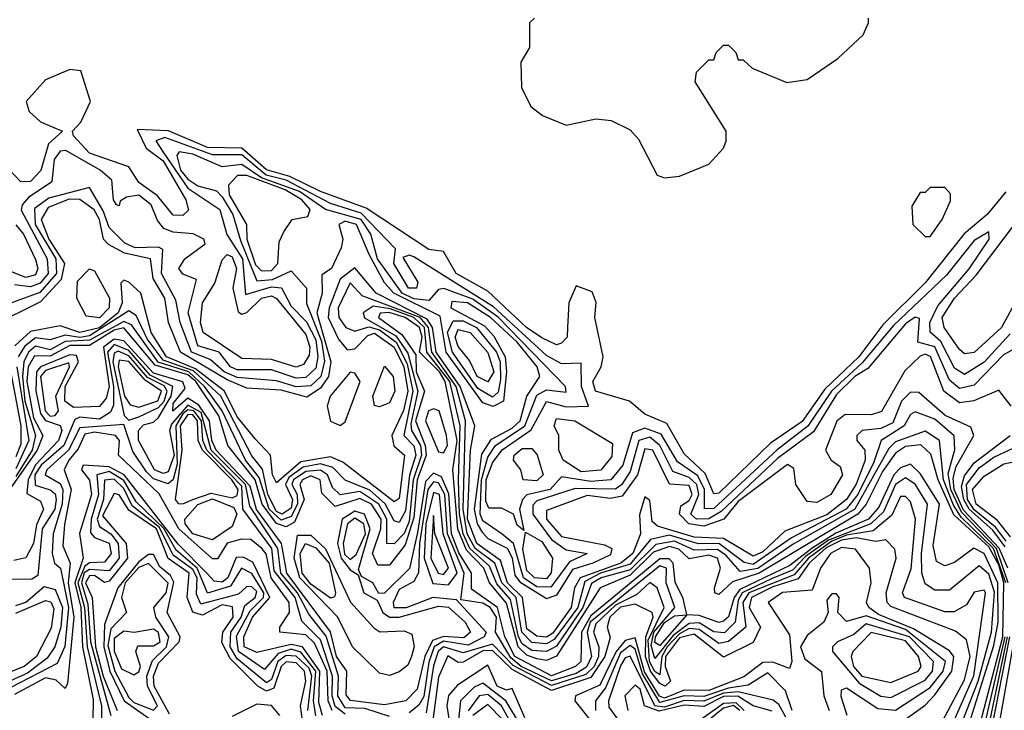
# Model space of a CAD drawing. Extents: x 2889633 to 3052318, y 540750 to 918690.
# Tile 562 of 656: x 2984213 to 2986216, y 835966 to 837372. Entities that reach past the tile are written whole.
import ezdxf

# ---------------------------------------------------------------- set-up
doc = ezdxf.new("R2010")
doc.units = 0

msp = doc.modelspace()

# ---------------------------------------------------------------- linework, layer by layer
at = {"layer": '0CON02XD'}
for points in [[(2985260, 837375), (2985250, 837365), (2985250, 837315), (2985232.5, 837285), (2985233.6, 837233.6), (2985252.5, 837195), (2985276.4, 837176.4), (2985325, 837156.7), (2985385, 837170), (2985416.4, 837166.4), (2985455, 837147.5), (2985471.7, 837128.3), (2985510, 837055), (2985525, 837050)], [(2985525, 837050), (2985555, 837053.3), (2985615, 837077.5), (2985645, 837110), (2985650, 837125), (2985650, 837145), (2985587.5, 837245), (2985590, 837265), (2985615, 837290), (2985625, 837290), (2985630, 837305), (2985645, 837320), (2985655, 837320), (2985670, 837305), (2985675, 837290), (2985685, 837290), (2985703, 837273), (2985773.8, 837243.8), (2985815, 837250), (2985877.3, 837292.7), (2985929.3, 837340.7), (2985940, 837365), (2985940, 837375)], [(2986219.1, 837020.9), (2986181.2, 836975), (2986134.2, 836935.8), (2986055, 836836.2), (2985969.3, 836750.7), (2985920, 836685), (2985850.7, 836619.3), (2985805, 836553.3), (2985740.5, 836509.5), (2985635, 836407.5), (2985625, 836406.2), (2985607.7, 836447.7), (2985565, 836488), (2985529.4, 836549.4), (2985485, 836568.8), (2985453.3, 836595), (2985384.3, 836615), (2985379.2, 836635), (2985396.2, 836665), (2985400, 836685), (2985383.3, 836765), (2985385.9, 836795.9), (2985377.7, 836817.7), (2985345, 836830), (2985330, 836795), (2985327.5, 836745), (2985326.7, 836725), (2985315, 836713.3), (2985305, 836710), (2985275, 836724), (2985244, 836745), (2985165, 836818.8), (2985101.2, 836855), (2985075, 836900), (2985045, 836904), (2984917.9, 836987.9), (2984825, 837021.8), (2984762.7, 837052.7), (2984715, 837066.2), (2984665, 837110), (2984595, 837111.6), (2984515.3, 837145.3), (2984451.7, 837148.3), (2984470, 837110), (2984505, 837084.3), (2984550.8, 837005), (2984556.2, 836983.8), (2984545, 836973.3), (2984525, 836973.8), (2984493.1, 837013.1), (2984455, 837040), (2984435, 837072), (2984355, 837100), (2984322.5, 837135), (2984320, 837145), (2984337, 837163), (2984356.7, 837205), (2984337.5, 837267.5), (2984315, 837270), (2984265, 837249.2), (2984226.2, 837205), (2984232, 837185), (2984255, 837163.8), (2984300, 837145), (2984271.3, 837118.7), (2984255.5, 837064.5), (2984235, 837042.5), (2984215, 837041.2), (2984169.1, 837089.1)], [(2985193.1, 836376.9), (2985167.1, 836377.1), (2985161.5, 836391.5), (2985162.1, 836435), (2985175, 836469.2), (2985194.2, 836495.8), (2985253.4, 836536.6), (2985285, 836594), (2985325, 836583.5), (2985370, 836585), (2985355.6, 836625), (2985355, 836672.5), (2985315, 836670.8), (2985285, 836687.8), (2985176.9, 836786.9), (2985015, 836888.8), (2985005, 836892.5), (2984992.5, 836887.5), (2985023, 836837), (2985020, 836825), (2985004.2, 836825), (2984973.8, 836875), (2984977.5, 836905), (2984907.8, 836977.8), (2984845, 836997.7), (2984755, 837044.7), (2984714.4, 837055), (2984665, 837096.7), (2984605, 837096.7), (2984508.2, 837131.8), (2984490, 837125), (2984505, 837101.8), (2984555, 837028.5), (2984620, 836985), (2984634.3, 836934.3), (2984666.3, 836885), (2984672.4, 836812.4), (2984725, 836827.5), (2984745.5, 836825.5), (2984765, 836788.6), (2984796.2, 836756.2), (2984815, 836720), (2984819.6, 836685), (2984815, 836662), (2984795, 836643.3), (2984775, 836641.5), (2984725, 836658.9), (2984655, 836658.5), (2984641.4, 836665), (2984618.6, 836695), (2984575, 836707.5), (2984555.6, 836775), (2984572.5, 836842.5), (2984545, 836853.3), (2984536.7, 836865), (2984548.8, 836885), (2984590, 836915), (2984587.5, 836925), (2984565.7, 836935.7), (2984525, 836938.9), (2984506.4, 836946.4), (2984492.9, 836962.9), (2984480, 836995), (2984455, 837014.3), (2984430, 837010), (2984417.5, 837002.5), (2984415, 836992.5), (2984410, 836995), (2984403.8, 837005), (2984400, 837045), (2984376.2, 837065), (2984306.7, 837105), (2984295, 837104.2), (2984283, 837087), (2984278.3, 837041.7), (2984230.6, 837009.4), (2984217.5, 836995), (2984215.9, 836984.1), (2984268.5, 836885), (2984270.5, 836855), (2984254.3, 836835), (2984235, 836827.7), (2984201.9, 836831.9)], [(2986235, 836700), (2986215, 836690), (2986155, 836627.5), (2986125, 836620.8), (2986105, 836638), (2986075, 836705.6), (2986040, 836715), (2986043.3, 836763.3), (2986035, 836765.8), (2986015, 836752.2), (2985938.2, 836661.8), (2985911.9, 836645), (2985875, 836608.5), (2985827.7, 836532.3), (2985755, 836478.2), (2985639.8, 836370.2), (2985615, 836355.4), (2985590, 836355), (2985578.1, 836365), (2985594.7, 836405), (2985590.7, 836425), (2985575, 836439.6), (2985541.9, 836451.9), (2985515.5, 836505), (2985495, 836521.8), (2985472.7, 836515), (2985455, 836452), (2985438.1, 836425), (2985425, 836415.6), (2985343.1, 836416.9), (2985265, 836391.9), (2985256.6, 836383.4), (2985256.7, 836365), (2985295, 836313.1), (2985325, 836292.5), (2985367.5, 836285), (2985331.8, 836268.2), (2985293.8, 836216.2), (2985265, 836216.9), (2985237.9, 836235), (2985217.5, 836305), (2985194.5, 836324.5), (2985155, 836351.4), (2985150, 836365), (2985152.3, 836435), (2985165, 836480.8), (2985181.1, 836505), (2985240.4, 836545), (2985265, 836607.1), (2985285, 836617.8), (2985325, 836613.3), (2985323.3, 836625), (2985186.2, 836766.2), (2985135, 836802.4), (2985075.8, 836824.2), (2985065, 836822), (2985045, 836800), (2985015, 836803.2), (2984990.9, 836815), (2984940.8, 836885), (2984927.3, 836935), (2984907.5, 836965), (2984835.3, 836985.3), (2984781.8, 837021.8), (2984705, 837049.8), (2984665, 837076.9), (2984625, 837072), (2984565, 837097.6), (2984537.5, 837102.5), (2984532.2, 837095), (2984540, 837065), (2984555, 837047.1), (2984575, 837033.5), (2984613.1, 837023.1), (2984625, 837010.8), (2984646.4, 836975), (2984662.2, 836922.2), (2984695, 836840), (2984727.1, 836842.9), (2984765, 836860), (2984796.2, 836825), (2984796.2, 836793.8), (2984827, 836717), (2984833.3, 836676.7), (2984825.4, 836645), (2984805, 836626.5), (2984775, 836623.9), (2984735, 836636.7), (2984655, 836643.3), (2984628.9, 836655), (2984600, 836680), (2984562.2, 836695), (2984539.5, 836755), (2984530.6, 836800.6), (2984501.5, 836855), (2984503.9, 836903.9), (2984495, 836908.8), (2984447.4, 836907.4), (2984426.9, 836916.9), (2984395, 836948.8), (2984382.7, 836982.7), (2984355, 837030), (2984271.8, 837008.2), (2984242.9, 836987.1), (2984244.6, 836955), (2984286.1, 836885), (2984287.5, 836855), (2984253.5, 836816.5), (2984185, 836790.8)], [(2984705, 836860), (2984725, 836861.1), (2984737.8, 836875), (2984740.8, 836919.2), (2984750, 836940), (2984767.5, 836965), (2984798.8, 836971.2), (2984803.8, 836985), (2984786.9, 837005), (2984753.1, 837025), (2984675, 837054.2), (2984655.9, 837054.1), (2984637.9, 837035), (2984639.1, 837015), (2984674.4, 836955), (2984674.7, 836925), (2984692.5, 836872.5), (2984705, 836860)], [(2986065, 836930), (2986090, 836965), (2986107, 837003), (2986107, 837017), (2986095, 837030), (2986065, 837030), (2986055, 837020), (2986045, 837020), (2986028.3, 836991.7), (2986030, 836955), (2986055, 836930), (2986065, 836930)], [(2986230, 836585), (2986205, 836617.5), (2986154.4, 836595.6), (2986125, 836591.9), (2986093.1, 836615), (2986066, 836686), (2986055, 836690.6), (2986045, 836686.9), (2986013.6, 836656.4), (2985966.3, 836573.7), (2985945, 836566.9), (2985892.5, 836567.5), (2985875.6, 836554.4), (2985852.5, 836495), (2985864.2, 836475), (2985881.9, 836461.9), (2985886.7, 836445), (2985862.9, 836405), (2985835, 836388.9), (2985815, 836390.8), (2985792, 836425), (2985787.7, 836457.7), (2985775, 836466), (2985675, 836390.5), (2985645.4, 836354.6), (2985605, 836340.3), (2985574.3, 836345), (2985555.6, 836365), (2985558.1, 836381.9), (2985575, 836392.5), (2985581.2, 836405), (2985575, 836423.1), (2985535, 836425.8), (2985500.8, 836495), (2985485, 836498), (2985469.6, 836445), (2985438.4, 836401.6), (2985415, 836397.1), (2985367.3, 836402.7), (2985285, 836372.5), (2985284.4, 836355), (2985315, 836319.4), (2985402.7, 836302.7), (2985417.5, 836295), (2985415, 836282.2), (2985379.2, 836265), (2985337.6, 836252.4), (2985305, 836200), (2985285, 836192.5), (2985232.5, 836225), (2985220.7, 836240.7), (2985215.2, 836275.2), (2985205.3, 836295.3), (2985165.8, 836315), (2985155, 836326.7), (2985144.2, 836345), (2985138.4, 836375), (2985152.8, 836487.2), (2985172.5, 836517.5), (2985215, 836540), (2985230.8, 836555), (2985244.7, 836605.3), (2985270.8, 836645), (2985265.5, 836665), (2985225.3, 836715), (2985170.6, 836765), (2985123.8, 836795), (2985092.1, 836797.9), (2985090, 836785), (2985158.6, 836748.6), (2985177.6, 836727.6), (2985200.7, 836685), (2985203.6, 836655), (2985197.5, 836595), (2985176.2, 836583.8), (2985155, 836591.8), (2985080.8, 836695), (2985068.2, 836768.2), (2984973.8, 836815), (2984955, 836835.6), (2984923.9, 836893.9), (2984898.1, 836955), (2984875, 836961.4), (2984862, 836955), (2984870.6, 836925), (2984866.9, 836906.9), (2984846.9, 836865), (2984827.5, 836852.5), (2984828.2, 836815), (2984817.1, 836775), (2984845.9, 836675), (2984841.1, 836645), (2984825, 836621.5), (2984796.9, 836603.1), (2984745, 836617.7), (2984675, 836621.4), (2984635, 836638.4), (2984540, 836695), (2984515.7, 836755), (2984507.8, 836805), (2984484.5, 836845), (2984478.6, 836885), (2984426.2, 836896.2), (2984393.7, 836913.7), (2984383.3, 836925), (2984375.3, 836965), (2984364.3, 836984.3), (2984335.3, 837005.3), (2984313.7, 837006.3), (2984270.8, 836989.2), (2984256.8, 836965), (2984271.8, 836925), (2984303.9, 836875), (2984297.5, 836842.5), (2984255, 836796.9), (2984155, 836747.5)], [(2986135, 836691.2), (2986125, 836700), (2986094, 836745), (2986090, 836765), (2986114.5, 836805), (2986158.7, 836851.3), (2986235, 836952), (2986255, 836968.6), (2986295, 836978.6), (2986380, 836945), (2986388.8, 836935), (2986389.2, 836885), (2986416.2, 836855), (2986412, 836835), (2986395.8, 836815), (2986365, 836786), (2986345, 836780), (2986312.8, 836842.8), (2986295, 836854.3), (2986285, 836852.5), (2986244, 836806), (2986210.8, 836745), (2986155, 836693.8), (2986135, 836691.2)], [(2984205, 836954.2), (2984220.6, 836935), (2984245, 836883.3), (2984250, 836865), (2984245, 836852.5), (2984225, 836846.9), (2984165, 836870.6)], [(2986228.1, 836731.9), (2986175, 836674.3), (2986135, 836649.2), (2986115, 836662), (2986086.7, 836716.7), (2986065.6, 836735.6), (2986064.5, 836755), (2986081.2, 836788.8), (2986145, 836864.2), (2986185.7, 836925), (2986185, 836940), (2986155, 836922), (2986098.6, 836851.4), (2985991, 836749), (2985927, 836673), (2985864.8, 836615.2), (2985816.2, 836543.8), (2985754.2, 836495.8), (2985625, 836376.7), (2985605.9, 836375.9), (2985605.9, 836415), (2985592.8, 836442.8), (2985551.2, 836471.2), (2985517.8, 836527.8), (2985485, 836540), (2985459.7, 836530.3), (2985440, 836465), (2985415.4, 836434.6), (2985375, 836431.1), (2985315, 836440.8), (2985292, 836415), (2985245, 836404.3), (2985235.7, 836395), (2985230, 836375), (2985238.3, 836331.7), (2985225, 836342.5), (2985217.5, 836365), (2985193.1, 836376.9)], [(2984775, 836664.4), (2984725, 836680), (2984665, 836682), (2984586, 836735), (2984580.8, 836755), (2984584.4, 836795), (2984610, 836835), (2984625, 836882.5), (2984635, 836893.3), (2984645, 836888.8), (2984654, 836865), (2984646.7, 836825), (2984657.1, 836777.1), (2984665, 836772), (2984675, 836775.8), (2984705, 836804.4), (2984725, 836809.5), (2984735, 836804.3), (2984795, 836730.8), (2984803.3, 836705), (2984801.7, 836688.3), (2984790.3, 836669.7), (2984775, 836664.4)], [(2986223.1, 836255), (2986205.9, 836295.9), (2986132.9, 836372.9), (2986114.1, 836415), (2986112.1, 836437.9), (2986118.3, 836461.7), (2986154.2, 836525), (2986148.3, 836541.7), (2986095.9, 836565.9), (2986042.4, 836612.4), (2986025, 836613.3), (2986007.3, 836595), (2985989.2, 836550.8), (2985965, 836539.1), (2985926.7, 836535), (2985916, 836525), (2985916.2, 836515), (2985932.5, 836495), (2985933.3, 836475), (2985915, 836425.8), (2985895, 836394.5), (2985855, 836363.3), (2985769.8, 836330.2), (2985725, 836287.9), (2985705, 836279.1), (2985645, 836315.4), (2985585, 836318.2), (2985510.3, 836340.3), (2985500, 836350), (2985495, 836392.5), (2985485, 836400), (2985473.8, 836363.8), (2985476, 836325), (2985460.4, 836285), (2985435.7, 836265), (2985353.1, 836235), (2985341.8, 836215), (2985334.6, 836175), (2985297.4, 836122.6), (2985285, 836114.7), (2985265, 836116.2), (2985245, 836131.4), (2985236.1, 836195), (2985205.2, 836225.2), (2985190.8, 836270.8), (2985143.1, 836305), (2985124, 836355), (2985130, 836495), (2985138.9, 836545), (2985109, 836625), (2985060.5, 836695), (2985052.4, 836745), (2985041.9, 836761.9), (2984938.1, 836815), (2984895, 836866.2), (2984865, 836843.1), (2984842.4, 836785), (2984840.4, 836765), (2984861.5, 836721.5), (2984879.3, 836699.3), (2984895, 836701.2), (2984921.3, 836728.7), (2984935, 836733.1), (2984974.6, 836705), (2984994.7, 836665), (2985002.6, 836615), (2984993.7, 836576.3), (2984970, 836525), (2984974.2, 836504.2), (2984995.8, 836485), (2984985, 836396.7), (2984975, 836390), (2984870.5, 836470.5), (2984845, 836481.5), (2984785, 836471.5), (2984735, 836428.8), (2984727.1, 836445), (2984722.9, 836485), (2984692.5, 836517.5), (2984655, 836563.1), (2984629.6, 836615), (2984570.6, 836660.6), (2984511.8, 836685), (2984480, 836735), (2984459.4, 836815), (2984435, 836837.5), (2984425, 836841.2), (2984418.8, 836835), (2984421.3, 836795), (2984413.1, 836775), (2984375, 836744.4), (2984335, 836734.7), (2984295, 836748.6), (2984235, 836736.5), (2984202.7, 836707.3)], [(2984375, 836764.7), (2984347.9, 836767.9), (2984329.1, 836805), (2984330.6, 836839.4), (2984355, 836864.2), (2984365, 836860), (2984395.3, 836805), (2984394.6, 836785), (2984375, 836764.7)], [(2986224.2, 836225), (2986200.3, 836295), (2986128.8, 836368.8), (2986107.2, 836415), (2986102.1, 836447.9), (2986115.7, 836495.7), (2986114.3, 836524.3), (2986075, 836558.6), (2986035, 836573.3), (2986025, 836567.5), (2986012.5, 836545), (2985965.8, 836515), (2985950.8, 836470.8), (2985918.2, 836405), (2985894.5, 836375), (2985783.1, 836316.9), (2985705, 836262.5), (2985686.7, 836266.7), (2985635, 836305.3), (2985594.2, 836304.2), (2985535, 836321.9), (2985496.6, 836313.4), (2985455, 836262.9), (2985394.4, 836245), (2985362.4, 836227.6), (2985348.1, 836175), (2985300.3, 836109.7), (2985285, 836101.1), (2985255, 836103.8), (2985234.4, 836124.4), (2985222.7, 836195), (2985193.6, 836225), (2985179.6, 836265), (2985139.4, 836295), (2985123.5, 836325), (2985114.8, 836375), (2985119.6, 836555), (2985100.6, 836625), (2985051.1, 836695), (2985044.4, 836745), (2985027.6, 836765), (2984909.5, 836809.5), (2984885, 836836), (2984860.8, 836785), (2984862, 836765), (2984876.7, 836745), (2984895, 836737.5), (2984923.4, 836746.6), (2984945, 836740.5), (2984978.8, 836715), (2985001.2, 836671.2), (2985012.4, 836615), (2984994.4, 836525), (2985015, 836504), (2985018.7, 836485), (2985006, 836444), (2984998, 836372), (2984985, 836348), (2984975, 836351.2), (2984956.1, 836386.1), (2984925, 836414), (2984875, 836434.2), (2984849.7, 836459.7), (2984825, 836467.3), (2984789.6, 836460.4), (2984760.7, 836439.3), (2984753.9, 836425), (2984768.2, 836395), (2984765, 836377.1), (2984746.7, 836365), (2984735, 836370.4), (2984717.5, 836405), (2984706.7, 836456.7), (2984685, 836483.8), (2984622.1, 836605), (2984566.4, 836656.4), (2984505, 836678.4), (2984471.9, 836721.9), (2984449.6, 836769.6), (2984435, 836779.2), (2984355, 836727.8), (2984335, 836724.3), (2984305, 836729.6), (2984275, 836720), (2984245, 836723.8), (2984223.3, 836706.7), (2984210, 836685)], [(2986219.5, 836225), (2986194.1, 836295), (2986128.5, 836358.5), (2986113, 836383), (2986092.6, 836435), (2986084, 836515), (2986055, 836534.2), (2985995, 836512.2), (2985981.5, 836498.5), (2985912.1, 836375), (2985786.5, 836303.5), (2985715, 836254.2), (2985678.5, 836248.5), (2985650.5, 836280.5), (2985632.9, 836292.9), (2985585, 836291.5), (2985545, 836309.7), (2985507, 836303), (2985455, 836251.4), (2985395.8, 836235), (2985376.5, 836223.5), (2985358.9, 836175), (2985305, 836096.4), (2985285, 836085.4), (2985255, 836087.1), (2985235, 836100.9), (2985227.5, 836115), (2985211.4, 836191.4), (2985183.3, 836223.3), (2985168.8, 836258.8), (2985128.8, 836295), (2985115.2, 836325), (2985107.5, 836365), (2985105.3, 836435), (2985108.8, 836545), (2985088, 836635), (2985041.4, 836695), (2985036.4, 836745), (2985014.6, 836765), (2984966.9, 836783.1), (2984931.8, 836788.2), (2984911.9, 836775), (2984914.6, 836764.6), (2984978.2, 836728.2), (2985002.7, 836692.7), (2985023.1, 836615), (2985008.6, 836548.6), (2985010, 836535), (2985028.3, 836505), (2985030.3, 836485), (2985013.5, 836435), (2985005, 836350), (2984995, 836325.7), (2984975, 836304.2), (2984960, 836305), (2984959.7, 836355), (2984943.2, 836385), (2984905, 836411.1), (2984865, 836404.3), (2984849.5, 836419.5), (2984838.9, 836445), (2984824.7, 836454.7), (2984795, 836451.9), (2984770, 836435), (2984766.8, 836425), (2984777.2, 836405), (2984778.1, 836385), (2984765, 836360), (2984745, 836352.5), (2984720.2, 836375), (2984699.8, 836439.8), (2984672, 836475), (2984625, 836575.6), (2984588.8, 836625), (2984556.6, 836655), (2984494.5, 836674.5), (2984440.6, 836750.6), (2984425, 836757.3), (2984355, 836718.9), (2984305, 836716.6), (2984275, 836699.6), (2984245, 836707.1), (2984230.8, 836695), (2984220.9, 836675), (2984218.7, 836645), (2984223.5, 836595), (2984244.7, 836525), (2984237.9, 836495), (2984205, 836441.8)], [(2986166.2, 835935), (2986213.1, 836115), (2986214.9, 836225), (2986205, 836261.5), (2986185, 836298.1), (2986113.5, 836363.5), (2986081.3, 836435), (2986066.9, 836486.9), (2986046.4, 836506.4), (2986015, 836502.7), (2985995, 836488.9), (2985968, 836452), (2985935.4, 836385), (2985918.2, 836365), (2985717.1, 836245), (2985663.1, 836226.9), (2985635, 836201.2), (2985627.5, 836205), (2985626.2, 836215), (2985638.6, 836255), (2985632.5, 836275), (2985615, 836281.2), (2985575, 836274), (2985553.7, 836293.7), (2985535, 836299.1), (2985502.5, 836287.5), (2985455, 836240.5), (2985394.2, 836215), (2985305, 836075.6), (2985285, 836067.3), (2985265, 836070.3), (2985245, 836077.8), (2985227.1, 836095), (2985203.6, 836183.6), (2985168.5, 836225), (2985157.5, 836255), (2985121.6, 836291.6), (2985104.5, 836334.5), (2985094, 836455), (2985103.1, 836515), (2985078.8, 836635), (2985067.3, 836655), (2985026.5, 836695), (2985031.4, 836725), (2985026.3, 836745), (2984997.3, 836765), (2984964.8, 836775.2), (2984945.9, 836774.1), (2984942.9, 836765), (2984990.6, 836730.6), (2985019.1, 836689.1), (2985019.4, 836655), (2985036.5, 836615), (2985018, 836555), (2985038, 836505), (2985040, 836485), (2985021.6, 836435), (2985015, 836358), (2984997.4, 836302.6), (2984965, 836261.4), (2984941.2, 836261.2), (2984930.8, 836285), (2984947.8, 836335), (2984948.6, 836355), (2984928.5, 836385), (2984905, 836396.8), (2984855, 836380.8), (2984827.6, 836407.6), (2984824.3, 836435), (2984805, 836442.7), (2984788.1, 836435), (2984782.7, 836425), (2984791.8, 836395), (2984771.6, 836348.4), (2984755, 836339.2), (2984735, 836346.2), (2984706.1, 836385), (2984691.9, 836435), (2984636.5, 836505), (2984617.8, 836565), (2984571.4, 836635), (2984555, 836648.8), (2984488.4, 836668.4), (2984425, 836744.1), (2984405, 836739.6), (2984355, 836708.6), (2984315, 836708.3), (2984275, 836686.9), (2984242.8, 836687.2), (2984229.7, 836665), (2984227.2, 836635), (2984241.1, 836561.1), (2984259.6, 836525), (2984248.6, 836495), (2984165, 836376.9)], [(2985175, 836603.3), (2985145, 836621.1), (2985093.3, 836695), (2985083.5, 836735), (2985095, 836758.5), (2985115, 836758.7), (2985142.2, 836745), (2985183.1, 836695), (2985190.3, 836675), (2985191.1, 836638.9), (2985186.6, 836613.4), (2985175, 836603.3)], [(2985165, 836634.3), (2985143.3, 836645), (2985127.9, 836677.9), (2985105, 836706.2), (2985098.9, 836725), (2985105, 836740.8), (2985129.2, 836735), (2985165, 836693.8), (2985177.3, 836655), (2985165, 836634.3)], [(2984965, 835953.1), (2984915, 835969.1), (2984875, 835970.8), (2984860, 835995), (2984861.5, 836035), (2984836.5, 836116.5), (2984801.2, 836161.2), (2984778.1, 836205), (2984744.1, 836245), (2984738.1, 836295), (2984681.3, 836381.3), (2984672.2, 836425), (2984602.5, 836495), (2984581.8, 836571.8), (2984555, 836586.5), (2984521.7, 836548.3), (2984517.5, 836535), (2984526.8, 836485), (2984515, 836451.1), (2984505, 836447.5), (2984486.9, 836455), (2984465.4, 836495.4), (2984454.5, 836515), (2984454.4, 836535), (2984465, 836546.9), (2984485, 836552), (2984495, 836562), (2984520.8, 836605), (2984524.6, 836625), (2984478.2, 836648.2), (2984435, 836697.9), (2984405, 836710.3), (2984391.7, 836695), (2984403.9, 836625), (2984403.5, 836586.5), (2984397.6, 836572.4), (2984375, 836558.5), (2984335, 836562.2), (2984325, 836557.5), (2984302.7, 836505), (2984256.2, 836465), (2984243.7, 836445), (2984244, 836424), (2984275, 836414.3), (2984285, 836406), (2984286.9, 836395), (2984284.5, 836375), (2984258.8, 836335), (2984250, 836240), (2984237.5, 836232.5), (2984188.3, 836231.7)], [(2986144.2, 835935.8), (2986195, 836097.5), (2986203.4, 836145), (2986203, 836225), (2986175.3, 836285), (2986154.4, 836295.6), (2986115, 836266.2), (2986095, 836260), (2986078.3, 836268.3), (2986071.2, 836301.2), (2986084.5, 836385), (2986045, 836447.5), (2986025, 836466.7), (2986005, 836459.5), (2985991.2, 836445), (2985960.8, 836379.2), (2985939.6, 836355), (2985873.6, 836326.4), (2985825, 836296), (2985779.7, 836260.3), (2985678.2, 836211.8), (2985666.7, 836195), (2985655, 836155.8), (2985645, 836146.9), (2985635, 836144.4), (2985595, 836158.8), (2985570, 836160), (2985515, 836097.7), (2985505, 836103.8), (2985506.4, 836115), (2985525, 836144.1), (2985545, 836157.8), (2985570, 836160), (2985563, 836193), (2985546.2, 836226.2), (2985542.3, 836265), (2985534.1, 836274.1), (2985515, 836274.1), (2985375, 836158.1), (2985355.8, 836125), (2985354.3, 836065), (2985344, 836055), (2985295, 836035.9), (2985220.3, 836075), (2985200, 836115), (2985185.2, 836175.2), (2985132.2, 836212.2), (2985132.3, 836245), (2985106.4, 836286.4), (2985091.3, 836325), (2985086.1, 836406.1), (2985070.8, 836440.8), (2985055, 836448.5), (2985038.5, 836431.5), (2985022.5, 836327.5), (2985006, 836254), (2984955, 836204), (2984943.6, 836203.6), (2984931.4, 836225), (2984908.3, 836238.3), (2984902, 836252), (2984926.2, 836335), (2984914.4, 836365), (2984895, 836370.9), (2984868.9, 836355), (2984859.7, 836305), (2984866.8, 836275), (2984885, 836251.9), (2984901.7, 836241.7), (2984913.3, 836205), (2984940, 836190), (2984951.5, 836165), (2984965, 836155.5), (2984985, 836155.4), (2985065, 836177.3), (2985085, 836175.5), (2985119.5, 836145), (2985130, 836125), (2985116.8, 836113.2), (2985075, 836115.9), (2985052.5, 836107.5), (2985037.4, 836075), (2985021.7, 836008.3), (2984998.8, 835985), (2984955, 835976.9), (2984885.7, 835985.7), (2984877, 835997), (2984878.6, 836045), (2984857.3, 836075), (2984845.2, 836125.2), (2984756.4, 836245), (2984745.2, 836305.2), (2984694.5, 836374.5), (2984681.8, 836421.8), (2984612.6, 836495), (2984603.8, 836515), (2984599.2, 836555), (2984577.1, 836587.1), (2984555, 836601.1), (2984524.4, 836574.4), (2984525, 836590), (2984549.5, 836620.5), (2984545, 836634), (2984485, 836651.7), (2984425, 836718), (2984405, 836721.2), (2984383.5, 836705), (2984394.7, 836625), (2984388.7, 836601.3), (2984375, 836584.3), (2984322.1, 836582.1), (2984304.7, 836594.7), (2984305.2, 836625), (2984332.4, 836675), (2984328.2, 836688.2), (2984315, 836689.5), (2984255.2, 836664.8), (2984247.1, 836655), (2984245.8, 836615.8), (2984255, 836570), (2984265, 836555.4), (2984295.4, 836545.4), (2984298.2, 836535), (2984291.8, 836515), (2984245, 836465.3), (2984230, 836435), (2984227, 836407), (2984255, 836391.2), (2984261.4, 836375), (2984246.9, 836343.1), (2984241.2, 836305), (2984225, 836276), (2984200.9, 836270.9)], [(2984188.6, 836685), (2984215.4, 836544.6), (2984215, 836507.5), (2984205, 836481.4)], [(2984435, 836556), (2984455, 836563.3), (2984495, 836582.3), (2984506.6, 836595), (2984513.1, 836615), (2984506.5, 836626.5), (2984473.1, 836643.1), (2984435, 836687.4), (2984413, 836697), (2984405, 836692.5), (2984402.2, 836675), (2984425.6, 836565.6), (2984435, 836556)], [(2984207.2, 836665), (2984231.1, 836515), (2984205, 836457.5)], [(2984275, 836564.6), (2984285, 836565.8), (2984291.9, 836575), (2984286.2, 836605), (2984314.3, 836665), (2984313, 836673), (2984265, 836657.5), (2984254.8, 836645.2), (2984264.7, 836575), (2984275, 836564.6)], [(2984455, 836582.7), (2984494.1, 836595.9), (2984501.1, 836615), (2984468, 836638), (2984435, 836675.9), (2984415, 836678.6), (2984412.9, 836665), (2984425.9, 836605), (2984437.7, 836587.7), (2984455, 836582.7)], [(2984945, 836583.1), (2984935, 836586.2), (2984931.5, 836605), (2984955, 836666.2), (2984972.5, 836645), (2984976.4, 836615), (2984965, 836591.4), (2984945, 836583.1)], [(2984865, 836545.6), (2984875, 836552.9), (2984905.5, 836635), (2984895, 836652), (2984885, 836653.8), (2984844.6, 836605), (2984838.2, 836585), (2984845, 836554.3), (2984865, 836545.6)], [(2984875, 835957.6), (2984855, 835973.6), (2984848.8, 835995), (2984849.2, 836035), (2984825, 836109.2), (2984786.8, 836146.8), (2984773.2, 836195), (2984730.4, 836249.6), (2984725.9, 836295), (2984667.1, 836375), (2984665, 836421.8), (2984593.5, 836495), (2984585.2, 836515), (2984582.5, 836555), (2984567.3, 836575), (2984555, 836577), (2984545, 836569.5), (2984530.6, 836545), (2984533, 836467), (2984525, 836435.8), (2984515, 836426.9), (2984485, 836437.1), (2984470.8, 836450.8), (2984442.7, 836492.7), (2984425, 836547.5), (2984335, 836540.5), (2984312.1, 836495), (2984268, 836455), (2984264.3, 836445), (2984295, 836427.1), (2984300.4, 836415), (2984299.4, 836385), (2984280.8, 836325), (2984278.6, 836285), (2984283.8, 836265), (2984295.8, 836255), (2984311.9, 836175), (2984304.6, 836095.4), (2984289.3, 836060.7), (2984195, 836011.8)], [(2984545, 836385.8), (2984565, 836394.6), (2984602.4, 836407.6), (2984645, 836397.9), (2984655, 836402.9), (2984657.2, 836415), (2984644.7, 836435), (2984584.7, 836495), (2984576.1, 836515), (2984574.7, 836555), (2984565, 836567.1), (2984555, 836567.6), (2984539, 836545), (2984542.9, 836495), (2984528.8, 836395), (2984535, 836386.7), (2984545, 836385.8)], [(2985075, 836490), (2985083.3, 836505), (2985081.5, 836525), (2985066.4, 836575), (2985055, 836579.5), (2985044.5, 836575), (2985038.2, 836555), (2985065, 836492), (2985075, 836490)], [(2985355, 836451.1), (2985318.8, 836475), (2985310, 836495), (2985310, 836525), (2985300, 836545), (2985305, 836560), (2985342.5, 836555), (2985418.8, 836508.8), (2985417.9, 836482.1), (2985395, 836454.3), (2985355, 836451.1)], [(2984848.8, 835965), (2984840.5, 835985), (2984838.4, 836045), (2984812.5, 836102.5), (2984795, 836119.2), (2984742, 836125), (2984742, 836135), (2984761.9, 836165), (2984761.1, 836185), (2984724.2, 836235), (2984714, 836284), (2984705.6, 836295), (2984683, 836313), (2984664.2, 836314.2), (2984635, 836305.7), (2984615, 836274), (2984605, 836274.3), (2984536.4, 836335), (2984496.4, 836406.4), (2984413.8, 836485), (2984415.7, 836515), (2984408, 836525), (2984365, 836531.8), (2984345, 836527.5), (2984331.8, 836498.2), (2984312.5, 836475), (2984303.1, 836455), (2984317.8, 836415), (2984303.9, 836343.9), (2984300.4, 836300.4), (2984315.3, 836265.3), (2984311.1, 836225), (2984322.8, 836155), (2984310, 836020), (2984305, 836010), (2984286.9, 836026.9), (2984265, 836031.5), (2984202.4, 835997.6)], [(2986218.2, 836298.2), (2986192.6, 836332.6), (2986145, 836375.3), (2986133.5, 836395), (2986129.1, 836420.9), (2986135, 836443.1), (2986155, 836469.5), (2986228, 836525)], [(2986219.9, 836309.9), (2986198.2, 836338.2), (2986155, 836373.8), (2986141.5, 836395), (2986139.4, 836425), (2986165, 836459.5), (2986195, 836481.1), (2986245.4, 836504.6)], [(2985265, 836432.5), (2985237.5, 836435), (2985232.5, 836455), (2985217.5, 836475), (2985218.8, 836485), (2985235, 836498.6), (2985255, 836498.8), (2985265.9, 836485.9), (2985278, 836445), (2985265, 836432.5)], [(2984829.2, 835955), (2984821.4, 835981.4), (2984823.6, 836045), (2984787.9, 836095), (2984765, 836099.8), (2984695, 836083.1), (2984669.4, 836095), (2984669.1, 836115), (2984686.5, 836155), (2984721.6, 836195), (2984687.2, 836267.2), (2984667.7, 836277.7), (2984653.1, 836276.9), (2984636.2, 836235), (2984625, 836226.4), (2984608.3, 836228.3), (2984594, 836244), (2984535, 836303.8), (2984425.2, 836445.2), (2984395, 836461.4), (2984342, 836465), (2984338.6, 836455), (2984355, 836434), (2984359.2, 836405), (2984334.6, 836325.4), (2984342.1, 836275), (2984325.2, 836225), (2984337.4, 836175), (2984340.5, 836095), (2984362.6, 835987.4), (2984361.5, 835945)], [(2986228.9, 836318.9), (2986202.1, 836352.1), (2986158.9, 836385), (2986151.5, 836415), (2986175, 836442), (2986215, 836467.1), (2986254.2, 836475.8)], [(2984815, 835954.4), (2984810.8, 835985), (2984815.6, 836045), (2984785, 836083.8), (2984765, 836090), (2984738.8, 836081.2), (2984711.2, 836048.8), (2984657.7, 836085), (2984653.7, 836116.3), (2984681.7, 836168.3), (2984709.1, 836195), (2984709.7, 836205), (2984685, 836244.3), (2984663.8, 836255), (2984641.7, 836218.3), (2984595, 836204.2), (2984574.2, 836255), (2984531.4, 836291.4), (2984506, 836336), (2984449.8, 836389.8), (2984425, 836433.3), (2984395, 836451.6), (2984369.5, 836445), (2984372.8, 836405), (2984358.4, 836355), (2984356.8, 836326.8), (2984365, 836317.5), (2984395, 836305.7), (2984398.9, 836285), (2984385, 836267.1), (2984355, 836265.5), (2984345, 836258.9), (2984331.4, 836225), (2984344.8, 836175), (2984349.8, 836095), (2984379.2, 835975), (2984378.5, 835925)], [(2984799.3, 835965), (2984807.2, 836035), (2984801.5, 836051.5), (2984775, 836076.1), (2984755, 836077.1), (2984738.2, 836065), (2984725, 836028.6), (2984715, 836021.8), (2984655, 836070.4), (2984640.7, 836095), (2984642.3, 836125), (2984663.2, 836155), (2984670.8, 836179.2), (2984692, 836195), (2984695, 836207.5), (2984685, 836217.1), (2984675, 836217.5), (2984658.3, 836201.7), (2984581.4, 836181.4), (2984572.2, 836202.2), (2984574, 836235), (2984565, 836252.1), (2984525, 836281.2), (2984497.5, 836337.5), (2984441.9, 836381.9), (2984425, 836417.5), (2984405, 836436), (2984385.6, 836434.4), (2984383.5, 836395), (2984370.3, 836355), (2984375, 836340), (2984398.2, 836325), (2984413.1, 836305), (2984415.4, 836275), (2984395, 836249.5), (2984355, 836252.4), (2984344.3, 836245.7), (2984338.3, 836225), (2984351.5, 836181.5), (2984356.6, 836105), (2984397.9, 835955)], [(2986131.5, 835945), (2986162.9, 836025), (2986190, 836125), (2986196.4, 836206.4), (2986185, 836242.5), (2986165, 836260), (2986105, 836210), (2986075, 836210), (2986055, 836223.3), (2986048.1, 836245), (2986047.5, 836285), (2986060, 836385), (2986035, 836426), (2986015, 836439.2), (2985994.5, 836425), (2985970.5, 836369.5), (2985944.8, 836345.2), (2985858.2, 836311.8), (2985811.6, 836278.4), (2985785, 836250.9), (2985743.6, 836233.6), (2985682.9, 836205), (2985675, 836190), (2985668.5, 836145), (2985646.7, 836123.3), (2985625, 836125.5), (2985595, 836144), (2985575, 836142.6), (2985542.1, 836117.9), (2985505, 836070.8), (2985497.4, 836097.4), (2985502.8, 836125), (2985545.6, 836175), (2985528.2, 836225), (2985528.9, 836255), (2985515, 836259.5), (2985373.8, 836145), (2985367.1, 836125), (2985376.1, 836075), (2985366.4, 836053.6), (2985345, 836040.3), (2985295, 836025.8), (2985233.2, 836055), (2985212.1, 836072.1), (2985181.2, 836125), (2985183.1, 836155), (2985170, 836175), (2985155, 836183.6), (2985110.7, 836190.7), (2985116.9, 836245), (2985083.5, 836325), (2985078.1, 836405), (2985065, 836428.8), (2985055, 836430.4), (2985043, 836415), (2985026.5, 836305), (2985024.5, 836245.5), (2985015, 836227.5), (2984985, 836211.4), (2984972.5, 836185), (2984974, 836175), (2985000, 836175), (2985054.4, 836195.6), (2985101.2, 836191.2), (2985162, 836125), (2985158, 836115), (2985125, 836098.2), (2985075, 836106.2), (2985056.2, 836095), (2985045, 836063.8), (2985035, 835993.8), (2985025, 835975.8), (2985005, 835960.6)], [(2984788.5, 835945), (2984784.4, 835975), (2984795.3, 836025), (2984792.3, 836045), (2984775, 836062.3), (2984755, 836064.6), (2984744.7, 836055), (2984729.6, 836010.4), (2984715, 836004.6), (2984697.5, 836015), (2984641, 836071), (2984623.8, 836103.8), (2984626.2, 836125), (2984647.3, 836155), (2984646.1, 836176.1), (2984625, 836180.4), (2984585, 836159.1), (2984565.4, 836165.4), (2984553.3, 836195), (2984557.3, 836245), (2984515, 836274.5), (2984491.4, 836335), (2984435, 836372.9), (2984415, 836404), (2984405, 836406.7), (2984381.4, 836361.4), (2984429.1, 836305), (2984432.1, 836275), (2984395, 836228.5), (2984385, 836225.7), (2984365, 836240), (2984355, 836239.6), (2984346.9, 836225), (2984360, 836195), (2984367.3, 836095), (2984382.7, 836035), (2984410.8, 835965)], [(2985085, 836221.1), (2985102.9, 836245), (2985074.7, 836325), (2985066.7, 836405), (2985055, 836409.2), (2985039.3, 836345), (2985035.9, 836275), (2985053.6, 836223.6), (2985085, 836221.1)], [(2986114.4, 835945), (2986154.1, 836035.9), (2986178, 836205), (2986175, 836210), (2986155, 836206.2), (2986139.5, 836180.5), (2986113.9, 836166.1), (2986095, 836166), (2986013.3, 836195), (2986008.8, 836205), (2986026.4, 836253.6), (2986035.6, 836355), (2986025, 836390), (2986015, 836401.2), (2986005, 836401.2), (2985987.1, 836362.9), (2985949.1, 836330.9), (2985895, 836322.3), (2985865, 836309.7), (2985817.9, 836275), (2985788.8, 836241.2), (2985696.4, 836205), (2985684.2, 836185), (2985690, 836135), (2985655, 836105.6), (2985635, 836101.8), (2985595, 836130.4), (2985575, 836132.1), (2985555, 836121.6), (2985530.3, 836095), (2985519.6, 836075), (2985515, 836037.5), (2985505, 836044.7), (2985494.2, 836065), (2985491.8, 836108.2), (2985524.3, 836175), (2985510, 836215), (2985495, 836225.6), (2985468.4, 836201.6), (2985425, 836179.7), (2985385, 836141.9), (2985380.4, 836125), (2985390.9, 836095), (2985390.4, 836075), (2985382, 836055), (2985365, 836038.2), (2985295, 836016.2), (2985216.6, 836056.6), (2985175, 836100.4), (2985115, 836082.9), (2985075, 836094.6), (2985064, 836085), (2985055, 836056.2), (2985039.5, 835960.5)], [(2984605, 836312.5), (2984565, 836324.6), (2984549.5, 836345), (2984548.9, 836355), (2984575, 836384.5), (2984605, 836395.9), (2984648.2, 836378.2), (2984654.3, 836365), (2984645, 836340), (2984605, 836312.5)], [(2985075, 836241.9), (2985085.4, 836255), (2985057.5, 836325), (2985055, 836362.5), (2985049.1, 836275), (2985064.4, 836245), (2985075, 836241.9)], [(2984885, 836272.7), (2984897.5, 836282.5), (2984916.1, 836325), (2984912.9, 836345), (2984895, 836356.9), (2984879.6, 836345), (2984870.8, 836305), (2984873.4, 836283.4), (2984885, 836272.7)], [(2984965, 836036.2), (2984945, 836041.2), (2984890, 836095), (2984860, 836155), (2984782.8, 836235), (2984771.1, 836275), (2984777.8, 836322.2), (2984805, 836322.1), (2984835, 836294.5), (2984886, 836186), (2984933.3, 836133.3), (2984945.5, 836125.5), (2984995, 836127.5), (2985010.6, 836120.6), (2985015.5, 836095.5), (2985010, 836075), (2985002.2, 836057.8), (2984985, 836043.8), (2984965, 836036.2)], [(2985285, 836233.3), (2985260, 836235), (2985245, 836250), (2985236.5, 836293.5), (2985241.7, 836328.3), (2985275, 836309.4), (2985297.1, 836275), (2985294.5, 836245.5), (2985285, 836233.3)], [(2984845, 836194.2), (2984805, 836222.7), (2984787.8, 836245), (2984783.3, 836285), (2984794.6, 836305.4), (2984815, 836296.4), (2984842.7, 836265), (2984855.6, 836205), (2984853.6, 836196.4), (2984845, 836194.2)], [(2986091.4, 835945), (2986135, 836027.5), (2986146.9, 836075), (2986139.1, 836109.1), (2986116.8, 836126.8), (2985985, 836177.1), (2985978.1, 836185), (2985975.6, 836205), (2985996.2, 836275), (2985993.6, 836293.6), (2985975, 836312.5), (2985955, 836309.2), (2985915, 836317), (2985885, 836312.2), (2985853.6, 836296.4), (2985818.9, 836265), (2985797, 836233), (2985745, 836217), (2985702.1, 836195), (2985697.3, 836175), (2985720, 836135), (2985705, 836103.8), (2985645, 836073.8), (2985585, 836120.8), (2985555, 836113.4), (2985526.8, 836075), (2985526.3, 836055), (2985536.8, 836025), (2985526, 836015), (2985515, 836020), (2985496.1, 836045), (2985486.3, 836075), (2985486.7, 836115), (2985501.8, 836155), (2985500, 836165), (2985465, 836181.5), (2985435, 836175.3), (2985413.6, 836155), (2985408, 836135), (2985414, 836114), (2985403.4, 836075), (2985375, 836032.4), (2985295, 836005.8), (2985215, 836048.4), (2985175, 836087.6), (2985155, 836086.8), (2985115, 836063.3), (2985105, 836062.9), (2985083.6, 836076.4), (2985065, 836033.3), (2985053.3, 835945)], [(2984517.8, 835957.8), (2984486.7, 836015), (2984484.7, 836035), (2984495, 836061.5), (2984537.5, 836105), (2984539.2, 836115), (2984513.1, 836165), (2984526.4, 836226.4), (2984519.7, 836239.7), (2984497.6, 836257.6), (2984485, 836282.5), (2984475, 836282.5), (2984455, 836268.2), (2984412.2, 836215), (2984385, 836140), (2984384, 836095), (2984396.2, 836045), (2984425.2, 835985.2), (2984482.5, 835945)], [(2986007.6, 835942.4), (2986055, 835975.7), (2986075, 835997.1), (2986109.6, 836045), (2986113.5, 836075), (2986105, 836086.5), (2986031.6, 836131.6), (2985960.4, 836160.4), (2985940.6, 836175), (2985935.6, 836185), (2985945.4, 836225), (2985941.9, 836255), (2985913.5, 836293.5), (2985885, 836297.3), (2985862.2, 836285), (2985841.9, 836255), (2985825, 836210), (2985765, 836205.3), (2985735.6, 836185), (2985779.2, 836119.2), (2985783.8, 836065), (2985779.3, 836050.7), (2985745, 836063.3), (2985725, 836062.7), (2985686.1, 836033.9), (2985615, 836005.8), (2985565, 836006.9), (2985525, 835990), (2985514.5, 835994.5), (2985484.2, 836044.2), (2985465, 836113.3), (2985445, 836107.9), (2985426.7, 836085), (2985393.4, 836016.6), (2985344, 835995), (2985342, 835985), (2985374.4, 835945)], [(2984485, 835965.8), (2984492.9, 835975), (2984472.7, 836015), (2984471.5, 836035), (2984482.7, 836067.3), (2984511.2, 836095), (2984516.4, 836115), (2984490, 836155), (2984486, 836175), (2984511.1, 836205), (2984514.6, 836224.6), (2984475, 836264.5), (2984455, 836256.4), (2984427.1, 836225), (2984419.6, 836195), (2984430, 836165), (2984398.5, 836131.5), (2984392.2, 836097.8), (2984406.7, 836045), (2984435, 835991.5), (2984445, 835981.8), (2984485, 835965.8)], [(2984205, 836179.1), (2984225, 836185.5), (2984262.3, 836217.7), (2984285, 836211.4), (2984299.6, 836175), (2984296.2, 836135), (2984284.4, 836095), (2984268.5, 836071.5), (2984228.7, 836041.3), (2984180.6, 836019.4)], [(2985896.7, 835955), (2985883.9, 835993.9), (2985885, 836007.5), (2985895, 836011.2), (2985959.1, 835969.1), (2985995, 835965.7), (2986065, 836011.9), (2986091.5, 836045), (2986096.5, 836065), (2986015, 836130), (2985935, 836158.2), (2985895, 836146.7), (2985877.5, 836165), (2985880, 836195), (2985875, 836202.5), (2985865, 836202.5), (2985855, 836190), (2985857.5, 836165), (2985848.8, 836145), (2985815, 836118), (2985801.5, 836095), (2985810.6, 836070.6), (2985844.3, 836044.3), (2985849.2, 835995), (2985860, 835965)], [(2984205, 836163.1), (2984265, 836189.4), (2984276.2, 836186.2), (2984282.1, 836172.1), (2984276.9, 836133.1), (2984246.9, 836075), (2984222, 836055), (2984159.7, 836030.3)], [(2985985, 835991.4), (2986055, 836026.9), (2986070, 836045), (2986071.9, 836065), (2986023.5, 836115), (2985935, 836141.8), (2985910, 836120), (2985876.7, 836105), (2985866.7, 836095), (2985866.7, 836085), (2985920.8, 836020.8), (2985965, 835994.4), (2985985, 835991.4)], [(2984445, 836038), (2984455, 836044), (2984458.6, 836055), (2984449.2, 836085), (2984453, 836097), (2984485, 836096.9), (2984498.5, 836105), (2984495, 836124), (2984485, 836130.6), (2984446, 836124), (2984425, 836126.7), (2984405, 836112), (2984405, 836086.2), (2984420.2, 836050.2), (2984445, 836038)], [(2985985, 836022.5), (2986041.2, 836045), (2986047.1, 836055), (2986041.9, 836075), (2986015, 836107.3), (2985945, 836124.2), (2985908, 836085), (2985904.3, 836075), (2985909.1, 836055), (2985926, 836035), (2985985, 836022.5)], [(2986235, 835737.9), (2986176, 835755), (2986168.8, 835765), (2986178.4, 835865), (2986176, 835934), (2986218.2, 836115)], [(2986245, 835746.4), (2986188.1, 835768.1), (2986178.2, 835788.2), (2986183.4, 835926.6), (2986223, 836115)], [(2986245, 835765.7), (2986195, 835784.4), (2986184.2, 835804.2), (2986192.2, 835865), (2986190.2, 835925), (2986227.7, 836115)], [(2986245, 835815.6), (2986205, 835816.7), (2986211.3, 835855), (2986200.3, 835905), (2986237.7, 836115)], [(2985784.4, 835965), (2985771.2, 836005), (2985735, 836042), (2985695, 836016.5), (2985655, 836010.9), (2985605, 835993.8), (2985565, 835995.3), (2985515, 835981.6), (2985479.7, 836039.7), (2985465, 836090), (2985455, 836097.7), (2985435, 836082.5), (2985405, 836011.4), (2985384.2, 835985), (2985384.4, 835965)], [(2985771.7, 835951.7), (2985757.7, 835977.7), (2985746.2, 835986.2), (2985675, 836003), (2985645, 836000.3), (2985605, 835984.2), (2985565, 835985.7), (2985525, 835971.7), (2985505, 835974.7), (2985455, 836075.7), (2985445, 836072.5), (2985435, 836056), (2985410.6, 835985), (2985411.7, 835971.7), (2985431.5, 835945)], [(2985240.4, 835950.4), (2985215, 836010), (2985203.6, 836006.4), (2985184.5, 836015), (2985165, 836057.5), (2985103.4, 836016.6), (2985085, 835995.8), (2985082, 835975), (2985088.2, 835935)], [(2985225.8, 835945.8), (2985201.8, 835985), (2985155, 836021.1), (2985137.6, 836012.4), (2985110, 835985), (2985103.9, 835926.1)], [(2985743.6, 835963.6), (2985705, 835974.6), (2985674.3, 835994.3), (2985645, 835993.5), (2985605, 835973.4), (2985565, 835975.8), (2985513.7, 835963.7), (2985484, 835975), (2985475, 836008.8), (2985465, 836016.7), (2985443.8, 835995), (2985450, 835965)], [(2985220.3, 835925), (2985192.9, 835975), (2985165, 835997.9), (2985147.5, 835995), (2985125, 835964.4)], [(2985686.7, 835965), (2985670.7, 835980.7), (2985645, 835979.2), (2985595, 835943.9)], [(2984742.1, 835955), (2984725.3, 835975.3), (2984695, 835977.9), (2984645, 835953.1)], [(2985195, 835946.9), (2985165, 835977.1), (2985134.6, 835955)], [(2985677.8, 835965), (2985665, 835975.6), (2985645, 835970), (2985595, 835929.6)]]:
    msp.add_lwpolyline(points, dxfattribs=at)

doc.saveas('drawing.dxf')
